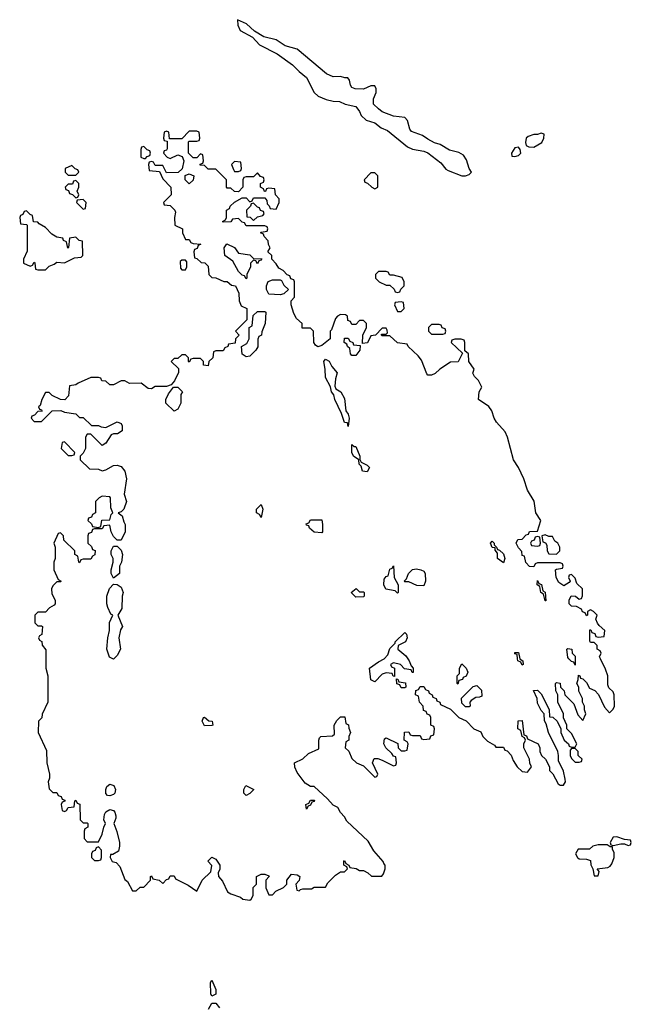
# Model space of a CAD drawing. Header units: inches. Extents: x 2601682 to 2755810, y 449311 to 584050.
# Tile 355 of 505: x 2704674 to 2707906, y 508175 to 513375. Entities that reach past the tile are written whole.
import ezdxf

# ---------------------------------------------------------------- set-up
doc = ezdxf.new("R2010")
doc.units = ezdxf.units.IN
doc.header["$MEASUREMENT"] = 0
doc.layers.add('C7500', color=7, linetype='Continuous')
doc.layers.add('C7501', color=7, linetype='Continuous')

msp = doc.modelspace()

# ---------------------------------------------------------------- linework, layer by layer
at = {"layer": 'C7500', "color": 2}
for points, elevation in [([(2704812.3, 510000), (2704812, 509950), (2704822, 509910), (2704822, 509770), (2704792.7, 509707.3), (2704791.6, 509688.4), (2704774, 509670), (2704772, 509610), (2704815.3, 509515.3), (2704818, 509450), (2704832, 509390), (2704832, 509370), (2704824.7, 509350), (2704830, 509314), (2704850, 509294), (2704870, 509294), (2704878, 509278), (2704892.7, 509272.7), (2704898, 509258), (2704912.7, 509252.7), (2704912.7, 509247.3), (2704898, 509242), (2704894, 509230), (2704898, 509198), (2704910, 509194), (2704922, 509198), (2704930, 509214), (2704962, 509218), (2704966, 509250), (2704970, 509254), (2704978, 509238), (2704992.7, 509232.7), (2704994, 509150), (2705010, 509134), (2705030, 509134), (2705034, 509130), (2705034, 509110), (2705018, 509102), (2705014, 509090), (2705014, 509050), (2705030, 509034), (2705090, 509034), (2705110, 509074), (2705118, 509110), (2705128, 509130), (2705119, 509150), (2705122, 509178), (2705130, 509192), (2705150, 509204.7), (2705170, 509198), (2705176, 509190), (2705182.8, 509170), (2705182, 509158), (2705171.3, 509130), (2705187.1, 509087.1), (2705201, 509030), (2705201, 509010), (2705196, 508984), (2705166, 508966), (2705154, 508966), (2705152, 508950), (2705162, 508930), (2705183.5, 508923.5), (2705203.5, 508903.5), (2705230, 508834), (2705243.6, 508823.6), (2705270, 508774), (2705290, 508774), (2705310, 508794), (2705330, 508794), (2705366, 508830), (2705366, 508850), (2705370, 508854), (2705378, 508838), (2705411.6, 508831.6), (2705430, 508814), (2705450, 508834), (2705462, 508838), (2705470, 508854), (2705490, 508854), (2705498, 508838), (2705563.5, 508803.5), (2705610, 508772), (2705639, 508830), (2705684.7, 508875.3), (2705688.7, 508908.7), (2705668.7, 508931.3), (2705690, 508952), (2705710, 508942), (2705731.3, 508910), (2705731.1, 508888.9), (2705722, 508870), (2705724.7, 508850), (2705745.4, 508825.4), (2705772, 508770), (2705790, 508758), (2705841, 508741), (2705854, 508730), (2705890, 508724.7), (2705898, 508730), (2705908, 508750), (2705908.4, 508791.6), (2705926, 508810), (2705926, 508850), (2705950, 508862), (2705970, 508862), (2705990, 508854), (2705992, 508850), (2705974, 508830), (2705974, 508790), (2705990, 508754), (2706010, 508754), (2706028, 508772), (2706068.4, 508791.6), (2706086, 508810), (2706086, 508830), (2706110, 508862), (2706139.6, 508859.6), (2706154, 508850), (2706151.6, 508828.4), (2706134, 508810), (2706138, 508778), (2706150, 508774), (2706158, 508782), (2706170, 508784.7), (2706215.3, 508784.7), (2706230, 508794), (2706290, 508794), (2706303.1, 508816.9), (2706343.1, 508856.9), (2706370, 508874), (2706390, 508874), (2706406, 508890), (2706402, 508902), (2706386, 508910), (2706386, 508930), (2706390, 508934), (2706398, 508918), (2706414, 508910), (2706418, 508898), (2706451.6, 508891.6), (2706470, 508882), (2706490, 508882), (2706514, 508870), (2706532.7, 508852.7), (2706587.3, 508852.7), (2706596.4, 508863.6), (2706606, 508890), (2706606, 508910), (2706598, 508918), (2706595.3, 508930), (2706546, 508986), (2706516, 509036), (2706403.1, 509143.1), (2706390, 509166), (2706368.4, 509188.4), (2706355.3, 509215.3), (2706330, 509226), (2706300.4, 509260.4), (2706230, 509326), (2706210, 509326), (2706183.1, 509343.1), (2706140.2, 509400.2), (2706128.4, 509428.4), (2706126, 509450), (2706170, 509472), (2706200.2, 509499.8), (2706255.3, 509524.7), (2706255.3, 509570), (2706258, 509582), (2706266, 509590), (2706327.3, 509592.7), (2706338, 509602), (2706335.3, 509650), (2706350, 509674), (2706370, 509694), (2706392.7, 509692.7), (2706398, 509658), (2706411.6, 509651.6), (2706412.7, 509632.7), (2706422, 509610), (2706414, 509590), (2706414, 509570), (2706398, 509562), (2706394, 509530), (2706412.7, 509512.7), (2706430, 509474), (2706454, 509450), (2706490, 509434), (2706550, 509374), (2706562, 509378), (2706566, 509390), (2706538, 509450), (2706547.3, 509472.7), (2706567.3, 509472.7), (2706590, 509464.7), (2706650, 509434), (2706662, 509438), (2706666, 509450), (2706662, 509482), (2706650, 509486), (2706640.4, 509500.4), (2706608.9, 509528.9), (2706598, 509550), (2706602, 509578), (2706610, 509582), (2706672.7, 509552.7), (2706674, 509530), (2706690, 509514), (2706710, 509514), (2706722, 509518), (2706726, 509550), (2706722, 509562), (2706706, 509570), (2706707.3, 509612.7), (2706730, 509614), (2706738, 509598), (2706750, 509594), (2706790, 509594), (2706798, 509578), (2706810, 509574), (2706842, 509578), (2706847.3, 509592.7), (2706862, 509598), (2706866, 509630), (2706862, 509642), (2706846, 509650), (2706846, 509690), (2706842, 509702), (2706827.3, 509707.3), (2706822, 509722), (2706807.3, 509727.3), (2706806, 509750), (2706786, 509770), (2706782, 509802), (2706766, 509810), (2706767.3, 509832.7), (2706782, 509838), (2706790, 509854), (2706810, 509854), (2706818, 509838), (2706834, 509830), (2706838, 509818), (2706854, 509810), (2706858, 509798), (2706874, 509790), (2706878, 509778), (2706894, 509770), (2706898, 509758), (2706950, 509734), (2706994, 509690), (2707032.7, 509672.7), (2707074, 509630), (2707110, 509614), (2707122, 509590), (2707145.4, 509565.4), (2707183.6, 509543.6), (2707190, 509534), (2707230, 509534), (2707238, 509518), (2707250, 509514), (2707270.9, 509490.9), (2707282, 509462), (2707302, 509430), (2707330, 509404.7), (2707358, 509402), (2707378, 509430), (2707368.9, 509448.9), (2707368, 509470), (2707338, 509530), (2707338, 509550), (2707346, 509570), (2707342, 509582), (2707328.7, 509588.7), (2707322, 509622), (2707306, 509630), (2707307.3, 509672.7), (2707330, 509674), (2707338, 509598), (2707352.7, 509592.7), (2707358, 509578), (2707414, 509550), (2707422, 509530), (2707422, 509510), (2707432, 509490), (2707452, 509470), (2707474, 509430), (2707474, 509410), (2707491.6, 509391.6), (2707519.6, 509339.6), (2707530, 509332), (2707547.3, 509332.7), (2707558, 509350), (2707556.4, 509363.6), (2707547.3, 509407.3), (2707520.4, 509460.4), (2707522, 509490), (2707518, 509510), (2707468, 509610), (2707456.4, 509656.4), (2707447.3, 509672.7), (2707446, 509710), (2707430, 509726), (2707410, 509766), (2707408, 509790), (2707388.4, 509831.6), (2707410, 509834), (2707430, 509814), (2707471.6, 509731.6), (2707474, 509694), (2707491.6, 509691.6), (2707514, 509670), (2707534, 509630), (2707534, 509610), (2707552, 509570), (2707574, 509550), (2707578, 509538), (2707590, 509534), (2707610, 509534), (2707618, 509550), (2707590, 509606), (2707566, 509630), (2707566, 509650), (2707548, 509688), (2707548, 509710), (2707518, 509770), (2707518, 509810), (2707508, 509830), (2707506, 509870), (2707510, 509874), (2707530.9, 509870.9), (2707532, 509850), (2707552, 509830), (2707554, 509810), (2707602, 509762), (2707623.6, 509703.6), (2707650, 509674), (2707666, 509710), (2707658, 509730), (2707658, 509750), (2707648, 509770), (2707648, 509790), (2707628.4, 509828.4), (2707628, 509850), (2707618, 509870), (2707626, 509890), (2707627.3, 509912.7), (2707634, 509910), (2707638, 509898), (2707650, 509894), (2707670, 509874), (2707685.4, 509845.4), (2707712.7, 509832.7), (2707732, 509812), (2707763.6, 509743.6), (2707790, 509714), (2707810, 509734), (2707818, 509750), (2707815.3, 509810), (2707810, 509826), (2707787.3, 509847.3), (2707782, 509862), (2707782, 509910), (2707770, 509946), (2707743, 510000)], 6), ([(2705172, 510000), (2705170, 509998), (2705166.4, 510000)], 6), ([(2706725.1, 510000), (2706732, 509990), (2706742, 509962), (2706754, 509950), (2706752.7, 509927.3), (2706747.3, 509927.3), (2706742, 509942), (2706707.3, 509947.3), (2706686, 509970), (2706650, 509978), (2706634, 509970), (2706638, 509958), (2706654, 509950), (2706654, 509906), (2706647.3, 509907.3), (2706642, 509922), (2706610, 509926), (2706590, 509918), (2706550, 509878), (2706528.9, 509888.9), (2706522, 509950), (2706570, 509984.7), (2706600.4, 509999.6), (2706600.7, 510000)], 6), ([(2707317.6, 510000), (2707318, 509998), (2707332, 509990), (2707334, 509970), (2707330, 509966), (2707322, 509982), (2707306, 509990), (2707304.7, 510000)], 6), ([(2707610, 510000), (2707610, 509966), (2707602, 509982), (2707590, 509986), (2707576, 510000)], 6), ([(2705672.3, 508150), (2705690, 508181), (2705710, 508181), (2705730, 508156)], 2)]:
    msp.add_lwpolyline(points, dxfattribs=dict(at, elevation=elevation))
for points, elevation in [([(2706990, 509866), (2706986, 509870), (2706986, 509910), (2706998, 509922), (2706998, 509950), (2707010, 509974), (2707034, 509950), (2707042, 509930), (2707032.7, 509907.3), (2707018, 509902), (2707014, 509890), (2706994, 509886)], 6), ([(2706690, 509846), (2706682, 509862), (2706667.3, 509867.3), (2706666, 509894), (2706672.7, 509892.7), (2706678, 509878), (2706712.7, 509872.7), (2706714, 509850), (2706710, 509846)], 6), ([(2707030, 509746), (2707010, 509766), (2707008.4, 509791.6), (2707070, 509854), (2707090, 509858), (2707114.8, 509834.8), (2707116.9, 509803.1), (2707103.6, 509796.4), (2707084.7, 509795.3), (2707059.6, 509780.4), (2707052, 509770), (2707054, 509750), (2707050, 509746)], 6), ([(2705650, 509646), (2705638, 509670), (2705646, 509690), (2705650, 509692), (2705672.7, 509672.7), (2705691.1, 509671.1), (2705694, 509650), (2705690, 509648)], 6), ([(2707610, 509526), (2707590, 509526), (2707582, 509518), (2707582, 509490), (2707590, 509474), (2707610, 509454), (2707630, 509454), (2707642, 509458), (2707646, 509470), (2707626, 509490), (2707626, 509510)], 6), ([(2705150, 509275.3), (2705138, 509278), (2705128.4, 509288.4), (2705128.7, 509310), (2705134.6, 509325.4), (2705150, 509338), (2705171.3, 509330), (2705181, 509310), (2705176, 509290), (2705170, 509284)], 6), ([(2705870, 509278), (2705858, 509290), (2705858, 509310), (2705868.4, 509331.6), (2705912, 509310), (2705890, 509288)], 6), ([(2706190, 509206), (2706186, 509230), (2706202, 509238), (2706210, 509254), (2706232.7, 509252.7), (2706230, 509246), (2706218, 509242), (2706210, 509226), (2706198, 509222)], 6), ([(2707830, 509059), (2707810, 509058), (2707794, 509030), (2707798, 509018), (2707810, 509014), (2707850, 509022), (2707870, 509022), (2707890, 509014), (2707902, 509018), (2707906, 509030), (2707902, 509042), (2707870, 509046)], 6), ([(2705090, 509006), (2705078, 509002), (2705072.7, 508987.3), (2705058, 508982), (2705054, 508970), (2705054, 508950), (2705070, 508934), (2705090, 508934), (2705102, 508938), (2705106, 508950), (2705106, 508990)], 6), ([(2707778, 509018), (2707730, 509017.2), (2707702, 509010), (2707684.7, 508995.3), (2707625.5, 508994.5), (2707611, 508970), (2707621, 508950), (2707630, 508942.8), (2707670, 508942), (2707690, 508934), (2707691.6, 508911.6), (2707702, 508890), (2707710, 508854), (2707730, 508854), (2707736.4, 508876.4), (2707726, 508890), (2707782, 508898), (2707795.1, 508904.9), (2707803.2, 508916.8), (2707815.3, 508950), (2707814.6, 508974.6), (2707806, 508994), (2707806, 509006), (2707794, 509006)], 6), ([(2705690, 508218), (2705684, 508230), (2705682, 508290), (2705690, 508302), (2705710, 508254), (2705710, 508228)], 2)]:
    msp.add_lwpolyline(points, close=True, dxfattribs=dict(at, elevation=elevation))
at = {"layer": 'C7501', "color": 2, "elevation": 6}
for points in [[(2705824.7, 513375.3), (2705826.4, 513346.4), (2705838.5, 513318.5), (2705903.8, 513283.8), (2705942, 513242), (2706034.6, 513194.6), (2706116.4, 513136.4), (2706150, 513101), (2706190.4, 513070.4), (2706230.7, 512990.7), (2706250.7, 512970.7), (2706293.7, 512953.7), (2706330, 512944.7), (2706363.6, 512943.6), (2706394, 512930), (2706450, 512916), (2706470, 512891.3), (2706478.8, 512870), (2706505.5, 512845.5), (2706550.5, 512830.5), (2706584.9, 512804.9), (2706618, 512790), (2706724, 512704), (2706750, 512690.8), (2706810, 512681), (2706830, 512671.3), (2706899.9, 512619.9), (2706926, 512586), (2706938, 512578), (2707010, 512551), (2707030, 512551), (2707050, 512558), (2707062, 512570), (2707049.3, 512589.3), (2707035.3, 512635.3), (2707019.7, 512659.7), (2706994.5, 512674.5), (2706945.6, 512685.6), (2706896.5, 512716.5), (2706865.6, 512725.6), (2706830, 512744), (2706803.2, 512763.2), (2706744.5, 512784.5), (2706736.5, 512796.5), (2706723.1, 512843.1), (2706710, 512858), (2706650, 512865.2), (2706589.5, 512889.5), (2706570, 512904), (2706544, 512930), (2706543.1, 512956.9), (2706558, 512990), (2706558, 513010), (2706550, 513026), (2706530, 513026), (2706490, 513008.7), (2706446, 513010), (2706430, 513018), (2706422, 513030), (2706416.4, 513056.4), (2706408, 513068), (2706392, 513068), (2706370, 513075.3), (2706330, 513074), (2706295.3, 513090), (2706140.2, 513220.2), (2706077.5, 513237.5), (2706030, 513269.3), (2705964.4, 513284.4), (2705915.1, 513315.1), (2705873.3, 513353.3)], [(2707430, 512775.3), (2707410.9, 512769.1), (2707390, 512769.6), (2707361.1, 512758.9), (2707350.7, 512750), (2707347.3, 512727.3), (2707350.7, 512710.7), (2707363.8, 512703.8), (2707390, 512702.4), (2707434, 512726), (2707444, 512750), (2707446, 512770)], [(2705330, 512706), (2705318, 512702), (2705314, 512690), (2705314, 512650), (2705330, 512642), (2705338, 512642), (2705347.3, 512652.7), (2705362, 512658), (2705366, 512670), (2705362, 512682), (2705347.3, 512687.3)], [(2707310, 512702), (2707290, 512698), (2707272, 512670), (2707274, 512654), (2707290, 512652), (2707310, 512658), (2707322, 512670), (2707319, 512690)], [(2704950, 512606), (2704914, 512590), (2704914, 512570), (2704930, 512554), (2704970, 512554), (2704986, 512570), (2704982, 512582), (2704967.3, 512587.3)], [(2705810, 512626), (2705794, 512610), (2705803.6, 512583.6), (2705810, 512574), (2705830, 512574), (2705842, 512578), (2705846, 512590), (2705842, 512622)], [(2705570, 512508), (2705548, 512530), (2705548, 512552), (2705570, 512562), (2705594, 512550), (2705591.6, 512528.4)], [(2706550, 512566), (2706530, 512566), (2706494, 512530), (2706498, 512518), (2706512.7, 512512.7), (2706534, 512490), (2706550, 512482), (2706566, 512490), (2706566, 512550)], [(2704970, 512526), (2704958, 512522), (2704952.7, 512507.3), (2704930, 512506), (2704914, 512490), (2704918, 512478), (2704932.7, 512472.7), (2704938, 512458), (2704952.7, 512452.7), (2704970, 512434), (2704982, 512438), (2704986, 512450), (2704978, 512470), (2704986, 512490), (2704986, 512510)], [(2705010, 512426), (2704978, 512422), (2704974, 512410), (2705010, 512374), (2705022, 512378), (2705026, 512410)], [(2705910, 512406), (2705898, 512402), (2705894, 512390), (2705872, 512370), (2705874, 512334), (2705891.6, 512331.6), (2705910, 512314), (2705930, 512334), (2705958, 512342), (2705966, 512350), (2705962, 512362), (2705947.3, 512367.3), (2705942, 512382), (2705930, 512386)], [(2704710, 512366), (2704698, 512362), (2704690, 512346), (2704678, 512342), (2704674, 512330), (2704678, 512298), (2704710, 512294), (2704714, 512290), (2704712.7, 512152.7), (2704694, 512110), (2704694, 512090), (2704730, 512074), (2704742, 512078), (2704750, 512094), (2704754, 512090), (2704758, 512058), (2704770, 512054), (2704810, 512054), (2704830, 512074), (2704856.4, 512083.6), (2704870, 512094), (2704910, 512092), (2704963.1, 512116.9), (2704999, 512121), (2705008, 512130), (2705006, 512206), (2704988.4, 512208.4), (2704970, 512226), (2704938, 512222), (2704932.7, 512172.7), (2704928.4, 512168.4), (2704922, 512202), (2704906, 512210), (2704902, 512222), (2704870, 512226), (2704843.1, 512243.1), (2704810, 512278), (2704776.4, 512296.4), (2704770, 512306), (2704747.3, 512307.3), (2704742, 512342), (2704730, 512346)], [(2705930, 512086), (2705922, 512102), (2705910, 512106), (2705894, 512090), (2705894, 512070), (2705874, 512030), (2705874, 512010), (2705870, 512006), (2705862, 512022), (2705850, 512026), (2705830, 512046), (2705800.4, 512100.4), (2705758, 512130), (2705755.3, 512170), (2705768.7, 512191.3), (2705810, 512172), (2705830, 512142), (2705890, 512134), (2705910, 512114), (2705952.7, 512112.7), (2705950, 512106), (2705938, 512102)], [(2705550, 512106), (2705530, 512106), (2705522, 512098), (2705523.6, 512063.6), (2705530, 512054), (2705550, 512054), (2705558, 512070), (2705556.4, 512096.4)], [(2706610, 512046), (2706570, 512046), (2706554, 512030), (2706554, 512010), (2706574, 511990), (2706610, 511974), (2706630, 511974), (2706652.7, 511952.7), (2706658, 511938), (2706670, 511934), (2706682, 511938), (2706687.3, 511952.7), (2706706, 511970), (2706706, 511990), (2706694.6, 512014.6), (2706650, 512026), (2706630, 512026), (2706622, 512042)], [(2706050, 511922), (2705990, 511926), (2705978, 511950), (2705978, 511970), (2705987.3, 511992.7), (2706010, 512002), (2706050, 512002), (2706058, 511998), (2706070, 511974), (2706094, 511950), (2706070, 511928)], [(2706690, 511886), (2706658, 511882), (2706654, 511870), (2706670, 511834), (2706690, 511834), (2706706, 511850), (2706702, 511882)], [(2705870, 511595.3), (2705848.9, 511608.9), (2705846, 511650), (2705874.6, 511665.4), (2705886, 511690), (2705886, 511750), (2705902, 511758), (2705907.3, 511812.7), (2705930, 511834), (2705970, 511834), (2705974, 511830), (2705972, 511770), (2705952.7, 511727.3), (2705952, 511710), (2705938, 511702), (2705932.7, 511687.3), (2705931.6, 511648.4), (2705922, 511630), (2705890, 511598)], [(2706890, 511766), (2706850, 511766), (2706834, 511750), (2706834, 511730), (2706850, 511714), (2706910, 511714), (2706922, 511718), (2706926, 511730), (2706922, 511742), (2706907.3, 511747.3), (2706902, 511762)], [(2706430, 511602), (2706422, 511610), (2706418, 511638), (2706406, 511650), (2706402, 511662), (2706388, 511670), (2706390, 511694), (2706410, 511694), (2706418, 511678), (2706434, 511670), (2706438, 511658), (2706474, 511654), (2706472, 511630), (2706450, 511602)], [(2706410, 511226), (2706406, 511246), (2706390, 511248), (2706375.3, 511295.3), (2706339, 511370), (2706334, 511394), (2706322, 511410), (2706316.4, 511436.4), (2706290, 511486), (2706289.1, 511529.1), (2706282, 511570), (2706290, 511582), (2706310, 511572), (2706323.5, 511543.5), (2706351, 511510), (2706342, 511478), (2706339.6, 511439.6), (2706345.4, 511425.4), (2706371.3, 511410), (2706390, 511374), (2706398, 511310), (2706410, 511292), (2706414.8, 511270)], [(2705490, 511308), (2705446, 511350), (2705446, 511370), (2705460.2, 511399.8), (2705486, 511434), (2705510, 511434), (2705534, 511410), (2705524.7, 511395.3), (2705524.7, 511350), (2705510, 511318)], [(2704910, 511146), (2704898, 511142), (2704894, 511110), (2704930, 511074), (2704950, 511074), (2704962, 511078), (2704966, 511090)], [(2706442, 511122), (2706450, 511122), (2706471.3, 511070), (2706472, 511052), (2706478, 511038), (2706510, 511022), (2706522, 511010), (2706510, 510988), (2706486, 510990), (2706478, 511018), (2706468.4, 511028.4), (2706466, 511050), (2706438, 511070), (2706429, 511090), (2706430, 511131.3)], [(2705110, 510858), (2705094, 510850), (2705074, 510830), (2705074, 510770), (2705058, 510762), (2705052.7, 510747.3), (2705038, 510742), (2705034, 510730), (2705052.7, 510712.7), (2705058, 510698), (2705090, 510694), (2705102, 510698), (2705107.3, 510732.7), (2705150, 510734), (2705158, 510762), (2705166, 510770), (2705156.4, 510796.4), (2705154, 510850), (2705150, 510855.3)], [(2705950, 510746), (2705942, 510762), (2705926, 510770), (2705926, 510790), (2705950, 510814), (2705958, 510790)], [(2706270, 510666), (2706230, 510668), (2706206, 510690), (2706202, 510702), (2706190, 510706), (2706187.3, 510712.7), (2706202, 510718), (2706210, 510734), (2706270, 510734), (2706274, 510710), (2706274, 510670)], [(2707230, 510506), (2707198, 510530), (2707198, 510558), (2707186, 510574), (2707186, 510586), (2707170, 510588), (2707162, 510610), (2707170, 510622), (2707182, 510610), (2707182, 510602), (2707194, 510590), (2707198, 510578), (2707210, 510574), (2707230, 510554), (2707238, 510530)], [(2707410, 510646), (2707398, 510642), (2707392.7, 510627.3), (2707378, 510622), (2707374, 510610), (2707378, 510598), (2707410, 510594), (2707422, 510598), (2707426, 510610), (2707422, 510642)], [(2707450, 510655.3), (2707434, 510650), (2707438, 510618), (2707452.7, 510612.7), (2707459.6, 510599.6), (2707462, 510570), (2707470, 510554), (2707510, 510552), (2707528, 510570), (2707528, 510590), (2707518, 510610), (2707502, 510622), (2707490, 510646), (2707470, 510646)], [(2705170, 510426), (2705158, 510450), (2705158, 510470), (2705168.7, 510510), (2705168, 510530), (2705158, 510550), (2705158, 510570), (2705170, 510594), (2705190, 510594), (2705210, 510574), (2705218, 510550), (2705211.3, 510510), (2705202, 510490), (2705202, 510450)], [(2706670, 510346), (2706658, 510358), (2706608.4, 510368.4), (2706598, 510390), (2706600.4, 510419.6), (2706610, 510434), (2706622, 510438), (2706630, 510474), (2706642, 510478), (2706650, 510491.3), (2706652, 510430), (2706674, 510390), (2706674, 510350)], [(2706810, 510386), (2706772.7, 510387.3), (2706730, 510406), (2706710, 510406), (2706706, 510410), (2706718, 510422), (2706728, 510450), (2706749, 510471), (2706770, 510474.8), (2706794, 510470), (2706810, 510462), (2706816, 510450), (2706818, 510410)], [(2707450, 510306), (2707442, 510342), (2707428, 510350), (2707422, 510382), (2707408, 510390), (2707410, 510414), (2707418, 510398), (2707431.6, 510391.6), (2707438, 510358), (2707451.6, 510351.6), (2707454, 510306)], [(2706470, 510354), (2706490, 510354), (2706494, 510350), (2706494, 510330), (2706490, 510328), (2706450, 510326), (2706426, 510350), (2706451.6, 510371.6)]]:
    msp.add_lwpolyline(points, close=True, dxfattribs=at)
for points in [[(2707743, 510000), (2707738, 510010), (2707746, 510030), (2707742, 510042), (2707726, 510050), (2707726, 510070), (2707710, 510086), (2707690, 510086), (2707687.3, 510092.7), (2707687.3, 510152.7), (2707692.7, 510152.7), (2707698, 510138), (2707712.7, 510132.7), (2707718, 510118), (2707730, 510114), (2707762, 510118), (2707766, 510150), (2707735.3, 510175.3), (2707727.3, 510187.3), (2707718, 510210), (2707726, 510230), (2707706, 510250), (2707690, 510258), (2707674, 510250), (2707674, 510230), (2707670, 510226), (2707662, 510242), (2707647.3, 510247.3), (2707642, 510262), (2707616.4, 510276.4), (2707590, 510278), (2707578, 510290), (2707578, 510310), (2707588.4, 510331.6), (2707611.3, 510331.3), (2707630, 510314), (2707642, 510318), (2707647.3, 510332.7), (2707648, 510370), (2707618, 510398), (2707610, 510426), (2707590, 510446), (2707578, 510442), (2707574, 510430), (2707582, 510410), (2707578, 510402), (2707550, 510386), (2707523.1, 510403.1), (2707508.4, 510428.4), (2707506, 510470), (2707510, 510474), (2707542, 510478), (2707546, 510490), (2707542, 510502), (2707530, 510506), (2707410, 510506), (2707398, 510502), (2707390, 510486), (2707367.3, 510487.3), (2707348.4, 510508.4), (2707342, 510542), (2707330, 510546), (2707327.3, 510567.3), (2707310, 510586), (2707298, 510610), (2707306, 510630), (2707330, 510632), (2707350, 510654), (2707362, 510658), (2707367.3, 510672.7), (2707410, 510674), (2707428.7, 510730), (2707402, 510770), (2707392.3, 510832.3), (2707357.2, 510890), (2707337.2, 510950), (2707309, 511010), (2707284, 511050), (2707252.3, 511170), (2707238.6, 511198.6), (2707193.2, 511250), (2707181.2, 511270), (2707169.4, 511309.4), (2707152.3, 511332.3), (2707098, 511370), (2707102, 511410), (2707115.3, 511435.3), (2707098, 511470), (2707078, 511490), (2707068.9, 511508.9), (2707075.3, 511530), (2707048, 511570), (2707046, 511610), (2707026, 511626), (2707026, 511670), (2707022, 511682), (2707007.3, 511687.3), (2706972.7, 511687.3), (2706958, 511682), (2706954, 511670), (2707014, 511614), (2706991.1, 511568.9), (2706950, 511566), (2706894, 511530), (2706870, 511506), (2706850, 511498), (2706830, 511498), (2706824.7, 511504.7), (2706798, 511578), (2706780.4, 511600.4), (2706726, 511650), (2706722, 511662), (2706670, 511668), (2706630, 511706), (2706590, 511706), (2706586, 511710), (2706586, 511714), (2706610, 511714), (2706618, 511722), (2706616.4, 511736.4), (2706610, 511746), (2706590, 511746), (2706554, 511710), (2706530, 511706), (2706511.6, 511668.4), (2706486, 511666), (2706488, 511710), (2706506, 511750), (2706506, 511770), (2706490, 511786), (2706470, 511786), (2706450, 511766), (2706430, 511766), (2706422, 511782), (2706407.3, 511787.3), (2706406, 511810), (2706396.4, 511816.4), (2706370, 511818), (2706354, 511810), (2706343.6, 511796.4), (2706322, 511738), (2706314, 511730), (2706314, 511690), (2706270, 511655.3), (2706250, 511648), (2706236.4, 511656.4), (2706228, 511670), (2706226, 511730), (2706210, 511746), (2706166, 511746), (2706166, 511770), (2706136.4, 511796.4), (2706123.1, 511823.1), (2706108.9, 511868.9), (2706108, 511890), (2706126, 511910), (2706126, 511990), (2706122, 512002), (2706107.3, 512007.3), (2706102, 512022), (2706087.3, 512027.3), (2706066, 512050), (2706043.1, 512063.1), (2706030, 512086), (2706006, 512110), (2706006, 512130), (2705986, 512150), (2705998, 512170), (2705988.4, 512188.4), (2705987.3, 512207.3), (2705966, 512230), (2705962, 512242), (2705946, 512250), (2705950, 512254), (2705982, 512258), (2705986, 512270), (2705982, 512282), (2705970, 512286), (2705870, 512286), (2705862, 512302), (2705850, 512306), (2705830, 512326), (2705798, 512322), (2705790, 512308), (2705750, 512306), (2705746, 512310), (2705762, 512318), (2705766, 512330), (2705766, 512370), (2705782, 512378), (2705786, 512390), (2705808.9, 512411.1), (2705850, 512434), (2705870, 512434), (2705890, 512414), (2705902, 512418), (2705910, 512434), (2705970, 512434), (2705979.6, 512419.6), (2705982, 512402), (2705992.7, 512392.7), (2705998, 512378), (2706030, 512374), (2706046, 512410), (2706046, 512430), (2706026, 512450), (2706022, 512482), (2705990, 512486), (2705978, 512482), (2705972.7, 512467.3), (2705967.3, 512467.3), (2705962, 512482), (2705946, 512490), (2705946, 512510), (2705962, 512518), (2705966, 512530), (2705962, 512542), (2705947.3, 512547.3), (2705930, 512566), (2705910, 512546), (2705870, 512546), (2705858, 512542), (2705854, 512530), (2705854, 512490), (2705830, 512466), (2705808.7, 512468.7), (2705790, 512486), (2705770, 512486), (2705766, 512490), (2705766, 512530), (2705710, 512586), (2705670, 512586), (2705650, 512606), (2705627.3, 512607.3), (2705627.3, 512612.7), (2705642, 512618), (2705646, 512630), (2705642, 512662), (2705630, 512666), (2705610, 512646), (2705590, 512646), (2705566, 512670), (2705566, 512730), (2705570, 512734), (2705610, 512734), (2705622, 512738), (2705626, 512750), (2705622, 512782), (2705610, 512786), (2705570, 512786), (2705530, 512746), (2705466, 512746), (2705462, 512782), (2705450, 512786), (2705438, 512782), (2705434, 512750), (2705438, 512738), (2705454, 512734), (2705452.7, 512692.7), (2705450, 512686), (2705438, 512682), (2705434, 512670), (2705454, 512650), (2705470, 512642), (2705510, 512662), (2705532.7, 512652.7), (2705542, 512630), (2705532, 512588), (2705511.6, 512568.4), (2705450, 512566), (2705430, 512606), (2705390, 512606), (2705382, 512622), (2705370, 512626), (2705358, 512622), (2705354, 512610), (2705358, 512578), (2705412.7, 512572.7), (2705430, 512534), (2705472, 512490), (2705474, 512450), (2705434, 512410), (2705438, 512398), (2705470, 512394), (2705494, 512370), (2705498, 512358), (2705492, 512330), (2705494, 512290), (2705534, 512270), (2705534, 512250), (2705550, 512214), (2705570, 512214), (2705578, 512198), (2705590, 512194), (2705632, 512190), (2705618, 512182), (2705612.7, 512167.3), (2705598, 512162), (2705594, 512150), (2705598, 512118), (2705610, 512114), (2705632.7, 512092.7), (2705652, 512092), (2705670, 512074), (2705674, 512030), (2705690, 512014), (2705710, 512012), (2705752.7, 511992.7), (2705770, 511992), (2705792.7, 511972.7), (2705814, 511970), (2705831.6, 511931.6), (2705834, 511890), (2705844.7, 511864.7), (2705874, 511850), (2705874, 511790), (2705814, 511730), (2705834, 511710), (2705814, 511690), (2705812.7, 511667.3), (2705778, 511662), (2705774, 511650), (2705758, 511642), (2705750, 511626), (2705710, 511626), (2705698, 511622), (2705694, 511590), (2705674, 511570), (2705670, 511548), (2705646, 511550), (2705646, 511570), (2705630, 511586), (2705590, 511586), (2705578, 511582), (2705570, 511566), (2705566, 511570), (2705566, 511590), (2705550, 511606), (2705530, 511606), (2705510, 511586), (2705490, 511586), (2705474, 511570), (2705512.7, 511532.7), (2705512.7, 511512.7), (2705492, 511468), (2705474, 511446), (2705450, 511438), (2705390, 511438), (2705370, 511426), (2705352.7, 511427.3), (2705316.4, 511456.4), (2705254.6, 511454.6), (2705230, 511468), (2705210, 511468), (2705170, 511446), (2705150, 511446), (2705130, 511466), (2705107.3, 511467.3), (2705102, 511482), (2705090, 511486), (2705050, 511486), (2704983.6, 511456.4), (2704970, 511446), (2704938, 511442), (2704931.6, 511388.4), (2704912, 511368), (2704888.9, 511368.9), (2704846, 511390), (2704830, 511406), (2704810, 511406), (2704791.3, 511370), (2704782, 511338), (2704774, 511330), (2704778, 511318), (2704790, 511314), (2704792.7, 511307.3), (2704770, 511306), (2704752.7, 511287.3), (2704738, 511282), (2704734, 511270), (2704750, 511254), (2704790, 511254), (2704846, 511310), (2704891.3, 511311.3), (2704910, 511302), (2704970, 511294), (2704990, 511274), (2705010, 511274), (2705052.7, 511232.7), (2705090, 511232), (2705104.7, 511224.7), (2705130, 511222), (2705188.9, 511251.1), (2705210, 511242), (2705216, 511230), (2705216, 511204), (2705191.1, 511188.9), (2705170, 511188.7), (2705158, 511182), (2705130, 511138), (2705110, 511126), (2705050, 511186), (2705030, 511186), (2705022, 511170), (2705022, 511110), (2705010, 511086), (2704994, 511070), (2704994, 511050), (2705043.6, 511003.6), (2705090, 511002), (2705110, 510992), (2705130, 510998), (2705170, 511021), (2705190, 511022.8), (2705210, 511014.8), (2705230.5, 510990.5), (2705237.6, 510950), (2705226.8, 510870), (2705238, 510830), (2705224.7, 510790), (2705210, 510775.3), (2705194, 510770), (2705214.8, 510754.8), (2705223.5, 510723.5), (2705232, 510710), (2705232, 510670), (2705210, 510626), (2705190, 510626), (2705170, 510646), (2705158, 510670), (2705150, 510706), (2705118, 510702), (2705110, 510686), (2705070, 510686), (2705058, 510682), (2705052.7, 510667.3), (2705038, 510662), (2705034, 510650), (2705034, 510610), (2705052.7, 510592.7), (2705058, 510578), (2705072.7, 510572.7), (2705071.6, 510548.4), (2705058, 510542), (2705050, 510526), (2705010, 510526), (2704998, 510522), (2704990, 510506), (2704986, 510510), (2704982, 510542), (2704966, 510550), (2704966, 510570), (2704907.3, 510627.3), (2704906, 510650), (2704890, 510666), (2704878, 510662), (2704854, 510610), (2704862, 510590), (2704862, 510530), (2704854, 510510), (2704854, 510470), (2704878, 510418), (2704894, 510410), (2704890, 510406), (2704870, 510406), (2704850, 510386), (2704842, 510370), (2704843.6, 510343.6), (2704862, 510310), (2704862, 510290), (2704856.9, 510283.1), (2704831.6, 510268.4), (2704810, 510246), (2704770, 510246), (2704754, 510230), (2704754, 510190), (2704770, 510174), (2704790, 510174), (2704794, 510170), (2704791.6, 510128.4), (2704778, 510122), (2704774, 510110), (2704778, 510098), (2704791.6, 510091.6), (2704792.7, 510072.7), (2704812.7, 510047.3), (2704812.3, 510000)], [(2705166.4, 510000), (2705149.3, 510009.3), (2705134, 510050), (2705139, 510110), (2705148.7, 510150), (2705148.9, 510191.1), (2705166, 510230), (2705156.4, 510236.4), (2705139, 510270), (2705134, 510290), (2705135.3, 510330), (2705149, 510371), (2705170, 510394), (2705190, 510392), (2705210, 510378), (2705221, 510350), (2705216, 510330), (2705214, 510266), (2705192, 510230), (2705218, 510170), (2705206.8, 510153.2), (2705198.8, 510110), (2705207.3, 510050), (2705190, 510018), (2705172, 510000)], [(2706600.7, 510000), (2706619, 510021), (2706630, 510054), (2706658, 510082), (2706658, 510090), (2706710, 510138), (2706718, 510130), (2706722, 510110), (2706712, 510090), (2706674, 510070), (2706672, 510050), (2706714.8, 510014.8), (2706725.1, 510000)], [(2707576, 510000), (2707570, 510006), (2707566, 510050), (2707570, 510054), (2707591.1, 510051.1), (2707594, 510030), (2707610, 510014), (2707610, 510000)], [(2707304.7, 510000), (2707302, 510022), (2707290, 510026), (2707290, 510034), (2707310, 510034), (2707317.6, 510000)]]:
    msp.add_lwpolyline(points, dxfattribs=at)

doc.saveas('drawing.dxf')
